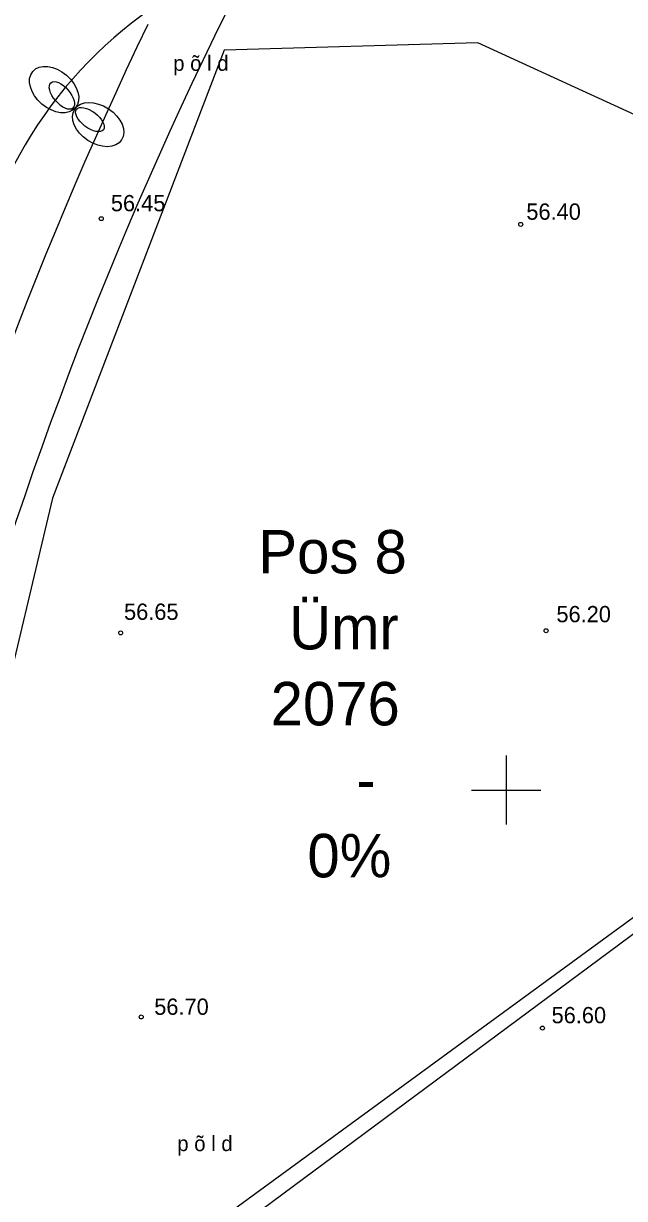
# Model space of a CAD drawing. Extents: x 9156 to 9809, y 2728 to 4000.
# Drawn here: x 9427.8 to 9455.5, y 3431.2 to 3485.3 of the extents above; entities that cross this region are included whole.
import ezdxf

# ---------------------------------------------------------------- set-up
doc = ezdxf.new("R2010")
doc.units = 0
for name, color, linetype in [('Level 1', 7, 'Continuous'), ('Level 17', 7, 'Continuous'), ('Level 18', 7, 'Continuous'), ('Level 5', 7, 'Continuous'), ('Level 54', 7, 'Continuous'), ('Level 56', 7, 'Continuous'), ('Level 58', 7, 'Continuous'), ('Level 7', 7, 'Continuous'), ('Level 8', 7, 'Continuous')]:
    doc.layers.add(name, color=color, linetype=linetype)

# ---------------------------------------------------------------- blocks, each defined once
blk = doc.blocks.new('KKOL')
at = {"layer": 'Level 58'}
for p, q in [((0, 1.59349), (0, -1.5935)), ((-1.5935, 0), (1.59349, 0))]:
    blk.add_line(p, q, dxfattribs=at)

msp = doc.modelspace()

# ---------------------------------------------------------------- linework, layer by layer
at = {"layer": 'Level 1'}
msp.add_line((9524.24, 3494.13), (9347.38, 3362.85), dxfattribs=at)
msp.add_line((9524.24, 3494.13), (9347.38, 3362.85), dxfattribs=at)
at = {"layer": 'Level 17'}
for radius, start in [(190.3, 153.02623), (193.3, 154.37515)]:
    msp.add_arc((9607.784, 3401.679), radius, start, 176.31932, dxfattribs=at)
at = {"layer": 'Level 18'}
msp.add_arc((9445.092, 3469.599), 20, 58.8019, 157.3405, dxfattribs=at)
at = {"layer": 'Level 54'}
for p, q in [((9450, 3451.25), (9450, 3448.75)), ((9448.75, 3450), (9451.25, 3450))]:
    msp.add_line(p, q, dxfattribs=at)
for centre in [(9431.353, 3476.324), (9450.672, 3476.061), (9432.245, 3457.241), (9451.841, 3457.341), (9433.191, 3439.545), (9451.674, 3439.033)]:
    msp.add_circle(centre, 0.0909, dxfattribs=at)
at = {"layer": 'Level 56'}
for centre, radius, start, end in [((9445.092, 3469.599), 20, 58.8019, 157.3405), ((9607.784, 3401.679), 190.3, 153.02623, 176.31932), ((9607.784, 3401.679), 193.3, 154.37515, 176.31932)]:
    msp.add_arc(centre, radius, start, end, dxfattribs=at)
at = {"layer": 'Level 7'}
for p, q in [((9437.014, 3484.086), (9429.106, 3463.441)), ((9448.704, 3484.43), (9437.014, 3484.086)), ((9474.834, 3472.387), (9448.704, 3484.43)), ((9419.514, 3417.583), (9493.972, 3472.006)), ((9429.106, 3463.441), (9420.511, 3427.312))]:
    msp.add_line(p, q, dxfattribs=at)
at = {"layer": 'Level 8'}
for centre, major_axis, ratio in [((9429.181, 3482.269), (0.986, -0.837), 0.674652), ((9429.181, 3482.269), (0.986, -0.837), 0.674652), ((9429.181, 3482.269), (0.986, -0.837), 0.674652), ((9429.181, 3482.269), (0.986, -0.837), 0.674652), ((9429.54, 3482), (0.507, -0.589), 0.486914), ((9429.54, 3482), (0.507, -0.589), 0.486914), ((9429.54, 3482), (0.507, -0.589), 0.486914), ((9429.54, 3482), (0.507, -0.589), 0.486914), ((9431.208, 3480.658), (-1.081, 0.71), 0.674652), ((9431.208, 3480.658), (-1.081, 0.71), 0.674652), ((9431.208, 3480.658), (-1.081, 0.71), 0.674652), ((9431.208, 3480.658), (-1.081, 0.71), 0.674652), ((9430.83, 3480.891), (-0.62, 0.47), 0.486914), ((9430.83, 3480.891), (-0.62, 0.47), 0.486914), ((9430.83, 3480.891), (-0.62, 0.47), 0.486914), ((9430.83, 3480.891), (-0.62, 0.47), 0.486914)]:
    msp.add_ellipse(centre, major_axis=major_axis, ratio=ratio, dxfattribs=at)

# ---------------------------------------------------------------- block references
at = {"layer": 'Level 54'}
msp.add_blockref('KKOL', (9450, 3450), dxfattribs=at)

# ---------------------------------------------------------------- texts
at = {"layer": 'Level 5'}
for s, p in [('Pos 8', (9438.588, 3459.979)), ('Ümr', (9440.006, 3456.479)), ('2076', (9439.153, 3452.979)), ('-', (9443.099, 3449.479)), ('0%', (9440.847, 3445.979))]:
    msp.add_text(s, height=2, dxfattribs=at).set_placement(p)
at = {"layer": 'Level 54'}
for s, height, p in [('p õ l d', 0.7, (9434.665, 3483.135)), ('56.45', 0.75, (9431.794, 3476.664)), ('56.40', 0.75, (9450.931, 3476.274)), ('56.65', 0.75, (9432.401, 3457.841)), ('56.20', 0.75, (9452.317, 3457.73)), ('56.70', 0.75, (9433.792, 3439.644)), ('56.60', 0.75, (9452.094, 3439.255)), ('p õ l d', 0.7, (9434.853, 3433.364))]:
    msp.add_text(s, height=height, dxfattribs=at).set_placement(p)

doc.saveas('drawing.dxf')
